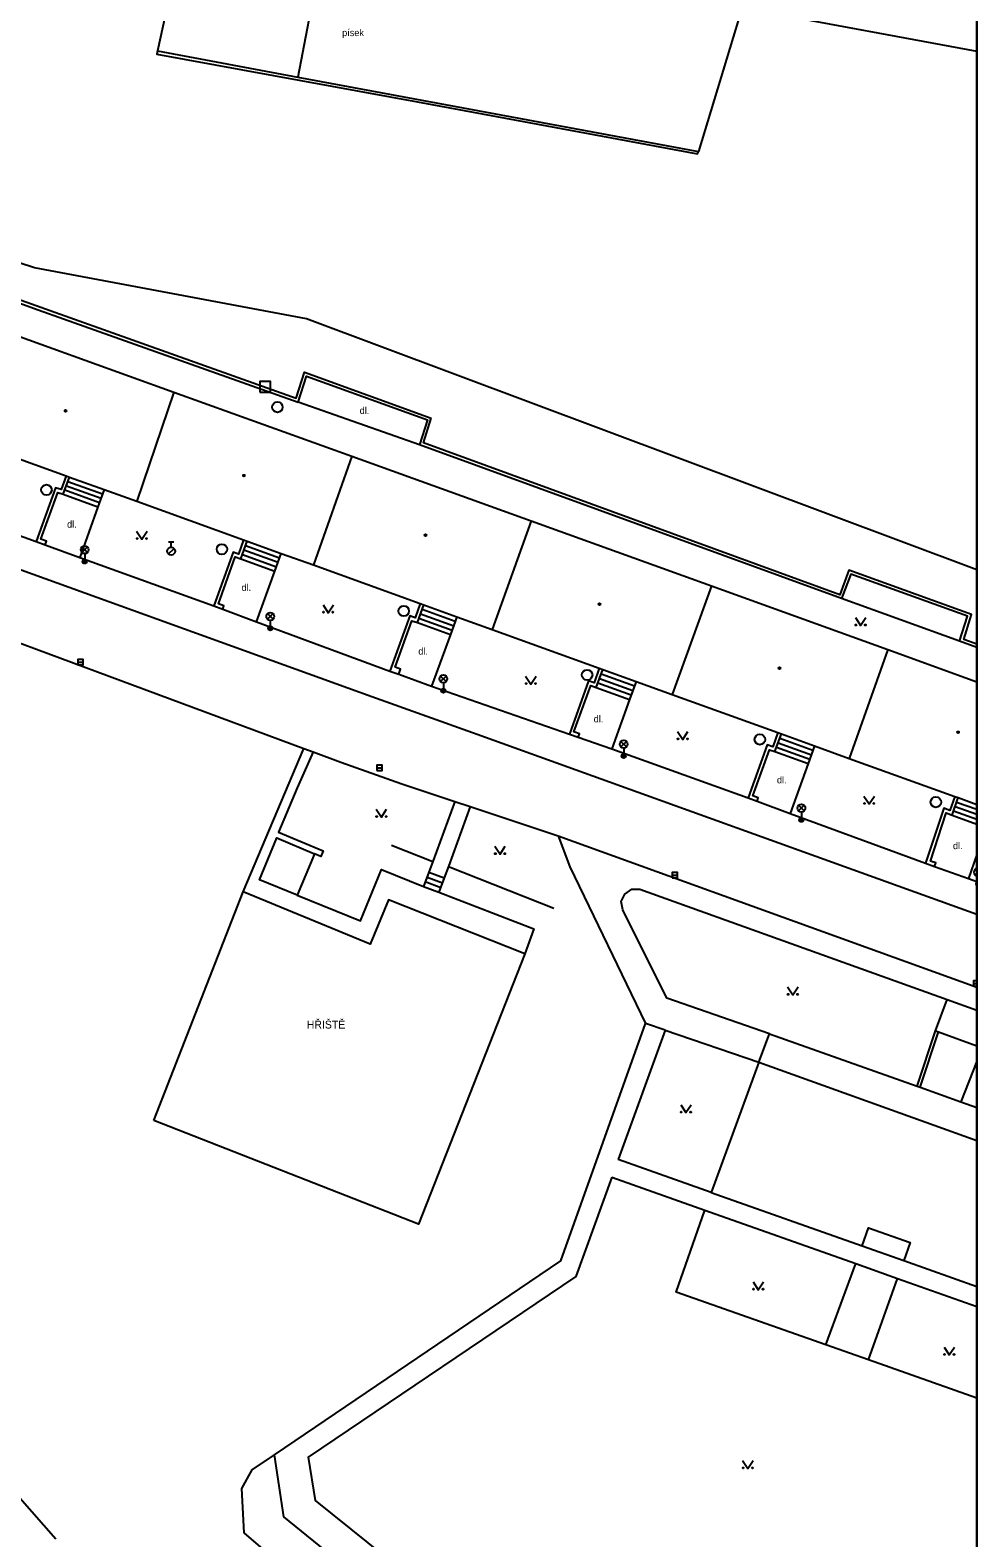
# Model space of a CAD drawing. Extents: x -598233 to -596890, y -1157848 to -1156431.
# Drawn here: x -596980.8 to -596890.5, y -1157517.3 to -1157373.5 of the extents above; entities that cross this region are included whole.
import ezdxf

# ---------------------------------------------------------------- set-up
doc = ezdxf.new("R2010")
doc.units = 0
for name, color, linetype in [('Level 10', 7, 'Continuous'), ('Level 11', 7, 'Continuous'), ('Level 26', 7, 'Continuous'), ('Level 27', 7, 'Continuous'), ('Level 28', 7, 'Continuous'), ('Level 33', 7, 'Continuous'), ('Level 36', 7, 'Continuous'), ('Level 39', 7, 'Continuous'), ('Level 40', 7, 'Continuous'), ('Level 41', 7, 'Continuous'), ('Level 5', 7, 'Continuous'), ('Level 7', 7, 'Continuous'), ('Level 8', 7, 'Continuous'), ('Vrstva 27', 7, 'Continuous'), ('Vrstva 33', 7, 'Continuous'), ('Vrstva 60', 7, 'Continuous'), ('zajmove_uzemi', 7, 'Continuous')]:
    doc.layers.add(name, color=color, linetype=linetype)

msp = doc.modelspace()

# ---------------------------------------------------------------- linework, layer by layer
at = {"layer": 'Level 10'}
for p, q in [((-596911.42, -1157371.68), (-596890.4624, -1157375.5583)), ((-596930.39, -1157450.36), (-596890.4624, -1157464.777))]:
    msp.add_line(p, q, dxfattribs=at)
for points in [[(-597041.56, -1157403.37), (-596987.71, -1157422.79), (-596948.1599, -1157437.06), (-596938.14, -1157440.67), (-596890.4624, -1157457.8238)], [(-597009.2199, -1157431.06), (-596997.7199, -1157435.34), (-596994.14, -1157432.45), (-596989.6, -1157429.07), (-596954.6599, -1157442.01)], [(-596954.6599, -1157442.01), (-596953.76, -1157442.34)], [(-596953.76, -1157442.34), (-596951.12, -1157443.32)], [(-596951.12, -1157443.32), (-596945.32, -1157445.39)], [(-596945.32, -1157445.39), (-596940.27, -1157447.07)], [(-596940.27, -1157447.07), (-596938.78, -1157447.57)], [(-596938.78, -1157447.57), (-596930.39, -1157450.36)]]:
    msp.add_lwpolyline(points, dxfattribs=at)
at = {"layer": 'Level 11'}
for p, q in [((-596892.39, -1157447.13), (-596890.4624, -1157447.823)), ((-596892.82, -1157448.38), (-596890.4624, -1157449.2333)), ((-596892.68, -1157447.96), (-596890.4624, -1157448.7645)), ((-596892.53, -1157447.54), (-596890.4624, -1157448.2941)), ((-596890.4624, -1157452.1301), (-596891.27, -1157454.43)), ((-596891.27, -1157454.43), (-596890.4624, -1157454.7193)), ((-596893.31, -1157465.94), (-596890.4624, -1157466.9649)), ((-596894.11, -1157469.05), (-596890.4624, -1157470.3596)), ((-596890.4624, -1157471.8235), (-596891.98, -1157475.7)), ((-596891.98, -1157475.7), (-596890.4624, -1157476.2451)), ((-596898.02, -1157492.54), (-596890.4624, -1157495.2173)), ((-596890.4624, -1157503.951), (-596900.8, -1157500.31))]:
    msp.add_line(p, q, dxfattribs=at)
for points in [[(-596966.48, -1157365.76), (-596968.62, -1157375.53)], [(-596953.29, -1157367.88), (-596955.2199, -1157378.02)], [(-596912.84, -1157371.39), (-596917, -1157385.11)], [(-596890.4624, -1157425.0044), (-596954.4, -1157401.05), (-596980.34, -1157396.21), (-597005.02, -1157388.15)], [(-596943.64, -1157413.08), (-596955.19, -1157409.02)], [(-596977.31, -1157416.9699), (-596974, -1157418.1599)], [(-596977.1599, -1157416.56), (-596973.85, -1157417.75)], [(-596993.35, -1157417.57), (-596980.19, -1157422.29)], [(-596977.61, -1157417.79), (-596974.3, -1157418.99)], [(-596977.46, -1157417.38), (-596974.15, -1157418.58)], [(-596973.7, -1157417.34), (-596974.3, -1157418.99)], [(-596974.3, -1157418.99), (-596976.04, -1157423.82)], [(-596979.34, -1157422.6), (-596976.04, -1157423.82)], [(-596960.2199, -1157422.68), (-596956.9699, -1157423.85)], [(-596976.04, -1157423.82), (-596963.25, -1157428.43)], [(-596960.68, -1157423.95), (-596957.43, -1157425.12)], [(-596960.52, -1157423.53), (-596957.28, -1157424.7)], [(-596960.37, -1157423.1), (-596957.12, -1157424.27)], [(-596957.43, -1157425.12), (-596956.82, -1157423.43)], [(-596959.1599, -1157429.94), (-596957.43, -1157425.12)], [(-596892.13, -1157431.8), (-596903.36, -1157427.74)], [(-596962.4, -1157428.74), (-596959.1599, -1157429.94)], [(-596959.1599, -1157429.94), (-596946.46, -1157434.64)], [(-596943.83, -1157430.02), (-596940.6599, -1157431.1599)], [(-596943.68, -1157429.6), (-596940.51, -1157430.74)], [(-596943.53, -1157429.18), (-596940.36, -1157430.32)], [(-596943.37, -1157428.75), (-596940.21, -1157429.9)], [(-596940.05, -1157429.4699), (-596940.6599, -1157431.1599)], [(-596940.6599, -1157431.1599), (-596942.48, -1157436.07)], [(-596945.61, -1157434.95), (-596942.48, -1157436.07)], [(-596926.62, -1157435.77), (-596923.43, -1157436.92)], [(-596926.46, -1157435.34), (-596923.27, -1157436.49)], [(-596926.31, -1157434.9099), (-596923.12, -1157436.06)], [(-596922.9699, -1157435.63), (-596923.58, -1157437.34)], [(-596942.48, -1157436.07), (-596929.33, -1157440.65)], [(-596926.77, -1157436.2), (-596923.58, -1157437.34)], [(-596923.58, -1157437.34), (-596925.28, -1157442.06)], [(-596928.49, -1157440.96), (-596925.28, -1157442.06)], [(-596909.42, -1157441.4699), (-596906.25, -1157442.62)], [(-596909.26, -1157441.05), (-596906.1, -1157442.19)], [(-596960.44, -1157455.68), (-596954.6599, -1157442.01)], [(-596953.76, -1157442.34), (-596955.29, -1157445.78), (-596957.06, -1157450.01), (-596952.8, -1157451.77), (-596953.04, -1157452.33), (-596953.64, -1157452.08)], [(-596925.28, -1157442.06), (-596912.28, -1157446.74)], [(-596909.7199, -1157442.32), (-596906.56, -1157443.46)], [(-596909.57, -1157441.9), (-596906.4099, -1157443.04)], [(-596905.95, -1157441.77), (-596906.56, -1157443.46)], [(-596906.56, -1157443.46), (-596908.27, -1157448.21)], [(-596940.27, -1157447.07), (-596942.37, -1157452.81)], [(-596911.43, -1157447.05), (-596908.27, -1157448.21)], [(-596938.78, -1157447.57), (-596940.87, -1157453.28)], [(-596908.27, -1157448.21), (-596895.35, -1157452.96)], [(-596955.3, -1157456), (-596958.9, -1157454.56), (-596957.25, -1157450.55), (-596953.64, -1157452.08)], [(-596930.39, -1157450.36), (-596929.29, -1157453.31), (-596922.07, -1157468.24)], [(-596953.64, -1157452.08), (-596955.3, -1157456)], [(-596942.37, -1157452.81), (-596942.74, -1157453.83)], [(-596955.3, -1157456), (-596949.25, -1157458.44), (-596947.26, -1157453.57), (-596943.24, -1157455.17)], [(-596942.74, -1157453.83), (-596943.24, -1157455.17)], [(-596942.9099, -1157454.28), (-596941.44, -1157454.82)], [(-596942.74, -1157453.83), (-596941.27, -1157454.37)], [(-596941.27, -1157454.37), (-596941.77, -1157455.73)], [(-596940.87, -1157453.28), (-596941.27, -1157454.37)], [(-596894.51, -1157453.27), (-596891.27, -1157454.43)], [(-596968.9699, -1157477.5), (-596960.44, -1157455.68)], [(-596933.59, -1157461.6), (-596946.57, -1157456.45), (-596948.33, -1157460.69), (-596960.44, -1157455.68)], [(-596943.24, -1157455.17), (-596941.77, -1157455.73)], [(-596943.07, -1157454.7199), (-596941.6, -1157455.28)], [(-596941.77, -1157455.73), (-596932.7199, -1157459.23), (-596933.59, -1157461.6)], [(-596924.23, -1157457.4099), (-596924.38, -1157456.61), (-596924.04, -1157455.9099), (-596923.37, -1157455.43), (-596922.61, -1157455.42)], [(-596922.61, -1157455.42), (-596893.31, -1157465.94)], [(-596910.25, -1157469.23), (-596920.04, -1157465.83), (-596924.23, -1157457.4099)], [(-596894.42, -1157468.94), (-596893.31, -1157465.94)], [(-596920.19, -1157468.89), (-596924.67, -1157481.21)], [(-596896.17, -1157474.2), (-596894.42, -1157468.94)], [(-596894.42, -1157468.94), (-596894.11, -1157469.05)], [(-596911.27, -1157471.94), (-596910.25, -1157469.23)], [(-596910.25, -1157469.23), (-596896.17, -1157474.2)], [(-596895.87, -1157474.31), (-596894.11, -1157469.05)], [(-596896.17, -1157474.2), (-596895.87, -1157474.31)], [(-596895.87, -1157474.31), (-596891.98, -1157475.7)], [(-596915.82, -1157484.34), (-596924.67, -1157481.21)], [(-596925.29, -1157482.9), (-596928.73, -1157492.35), (-596954.24, -1157509.58), (-596953.58, -1157513.7), (-596941.74, -1157523.2199)], [(-596925.29, -1157482.9), (-596916.4099, -1157486.04)], [(-596904.86, -1157498.89), (-596919.13, -1157493.86), (-596916.4099, -1157486.04)], [(-596916.4099, -1157486.04), (-596902.02, -1157491.13)], [(-596901.4, -1157489.44), (-596900.79, -1157487.73), (-596896.81, -1157489.13), (-596897.42, -1157490.85)], [(-596904.86, -1157498.89), (-596902.02, -1157491.13)], [(-596902.02, -1157491.13), (-596898.02, -1157492.54)], [(-596900.8, -1157500.31), (-596898.02, -1157492.54)], [(-596900.8, -1157500.31), (-596904.86, -1157498.89)], [(-596993.89, -1157499.68), (-596978.3, -1157517.37)], [(-596924.9099, -1157540.96), (-596956.58, -1157515.27), (-596957.46, -1157509.35)]]:
    msp.add_lwpolyline(points, dxfattribs=at)
at = {"layer": 'Level 26'}
msp.add_lwpolyline([(-596958.85, -1157408.04), (-596957.85, -1157408.04), (-596957.85, -1157407.04), (-596958.85, -1157407.04)], close=True, dxfattribs=at)
at = {"layer": 'Level 27'}
for p, q in [((-596976.2, -1157433.79), (-596975.7, -1157433.79)), ((-596947.68, -1157443.87), (-596947.18, -1157443.87)), ((-596919.51, -1157454.09), (-596919.01, -1157454.09)), ((-596890.78, -1157464.43), (-596890.4624, -1157464.43))]:
    msp.add_line(p, q, dxfattribs=at)
for points in [[(-596976.2, -1157434.04), (-596975.7, -1157434.04), (-596975.7, -1157433.54), (-596976.2, -1157433.54)], [(-596947.68, -1157444.12), (-596947.18, -1157444.12), (-596947.18, -1157443.62), (-596947.68, -1157443.62)], [(-596919.51, -1157454.34), (-596919.01, -1157454.34), (-596919.01, -1157453.84), (-596919.51, -1157453.84)]]:
    msp.add_lwpolyline(points, close=True, dxfattribs=at)
for centre in [(-596957.18, -1157409.48), (-596979.21, -1157417.37), (-596962.4699, -1157423.03), (-596945.13, -1157428.92), (-596927.64, -1157435.01), (-596911.1599, -1157441.1599), (-596894.37, -1157447.14)]:
    msp.add_circle(centre, 0.5, dxfattribs=at)
at = {"layer": 'Level 28'}
for p, q in [((-596967.568, -1157423.482), (-596967.038, -1157422.952)), ((-596967.56, -1157422.335), (-596967.06, -1157422.335)), ((-596967.31, -1157422.835), (-596967.31, -1157422.335))]:
    msp.add_line(p, q, dxfattribs=at)
msp.add_circle((-596967.31, -1157423.21), 0.375, dxfattribs=at)
at = {"layer": 'Level 33'}
for p, q in [((-596975.825, -1157423.34), (-596975.295, -1157422.81)), ((-596975.825, -1157422.81), (-596975.295, -1157423.34)), ((-596975.56, -1157423.45), (-596975.56, -1157424.2)), ((-596958.125, -1157429.7), (-596957.595, -1157429.17)), ((-596958.125, -1157429.17), (-596957.595, -1157429.7)), ((-596957.86, -1157429.81), (-596957.86, -1157430.56)), ((-596941.615, -1157435.65), (-596941.085, -1157435.12)), ((-596941.615, -1157435.12), (-596941.085, -1157435.65)), ((-596941.35, -1157435.76), (-596941.35, -1157436.51)), ((-596924.415, -1157441.88), (-596923.885, -1157441.35)), ((-596924.415, -1157441.35), (-596923.885, -1157441.88)), ((-596924.15, -1157441.99), (-596924.15, -1157442.74)), ((-596907.465, -1157447.97), (-596906.935, -1157447.44)), ((-596907.465, -1157447.44), (-596906.935, -1157447.97)), ((-596907.2, -1157448.08), (-596907.2, -1157448.83)), ((-596890.635, -1157453.54), (-596890.4624, -1157453.7126)), ((-596890.635, -1157454.07), (-596890.4624, -1157453.8974))]:
    msp.add_line(p, q, dxfattribs=at)
for centre, radius in [((-596975.56, -1157423.075), 0.375), ((-596975.56, -1157424.2), 0.2), ((-596975.56, -1157424.2), 0.1445), ((-596975.56, -1157424.2), 0.0876), ((-596957.86, -1157429.435), 0.375), ((-596957.86, -1157430.56), 0.2), ((-596957.86, -1157430.56), 0.1445), ((-596957.86, -1157430.56), 0.0876), ((-596941.35, -1157435.385), 0.375), ((-596941.35, -1157436.51), 0.2), ((-596941.35, -1157436.51), 0.1445), ((-596941.35, -1157436.51), 0.0876), ((-596924.15, -1157441.615), 0.375), ((-596924.15, -1157442.74), 0.2), ((-596924.15, -1157442.74), 0.1445), ((-596924.15, -1157442.74), 0.0876), ((-596907.2, -1157447.705), 0.375), ((-596907.2, -1157448.83), 0.2), ((-596907.2, -1157448.83), 0.1445), ((-596907.2, -1157448.83), 0.0876)]:
    msp.add_circle(centre, radius, dxfattribs=at)
at = {"layer": 'Level 36'}
for points in [[(-596970.61, -1157421.31), (-596970.11, -1157422.06), (-596969.61, -1157421.31)], [(-596952.83, -1157428.33), (-596952.33, -1157429.08), (-596951.83, -1157428.33)], [(-596902.05, -1157429.55), (-596901.55, -1157430.3), (-596901.05, -1157429.55)], [(-596933.51, -1157435.14), (-596933.01, -1157435.89), (-596932.51, -1157435.14)], [(-596919.02, -1157440.4099), (-596918.52, -1157441.1599), (-596918.02, -1157440.4099)], [(-596901.24, -1157446.56), (-596900.74, -1157447.31), (-596900.24, -1157446.56)], [(-596947.76, -1157447.82), (-596947.26, -1157448.57), (-596946.76, -1157447.82)], [(-596936.44, -1157451.35), (-596935.94, -1157452.1), (-596935.44, -1157451.35)], [(-596908.51, -1157464.76), (-596908.01, -1157465.51), (-596907.51, -1157464.76)], [(-596918.71, -1157475.99), (-596918.21, -1157476.74), (-596917.71, -1157475.99)], [(-596911.81, -1157492.87), (-596911.31, -1157493.62), (-596910.81, -1157492.87)], [(-596893.59, -1157499.09), (-596893.09, -1157499.84), (-596892.59, -1157499.09)], [(-596912.81, -1157509.9099), (-596912.31, -1157510.6599), (-596911.81, -1157509.9099)]]:
    msp.add_lwpolyline(points, dxfattribs=at)
for centre in [(-596970.5602, -1157422.0098), (-596969.6608, -1157422.0098), (-596952.7802, -1157429.0298), (-596951.8808, -1157429.0298), (-596902.0002, -1157430.2498), (-596901.1008, -1157430.2498), (-596933.4602, -1157435.8398), (-596932.5608, -1157435.8398), (-596918.9702, -1157441.1097), (-596918.0708, -1157441.1097), (-596901.1902, -1157447.2598), (-596900.2908, -1157447.2598), (-596947.7102, -1157448.5198), (-596946.8108, -1157448.5198), (-596936.3902, -1157452.0498), (-596935.4908, -1157452.0498), (-596908.4602, -1157465.4598), (-596907.5608, -1157465.4598), (-596918.6602, -1157476.6898), (-596917.7608, -1157476.6898), (-596911.7602, -1157493.5698), (-596910.8608, -1157493.5698), (-596893.5402, -1157499.7898), (-596892.6408, -1157499.7898), (-596912.7602, -1157510.6097), (-596911.8608, -1157510.6097)]:
    msp.add_circle(centre, 0.05, dxfattribs=at)
at = {"layer": 'Level 39'}
for centre, radius in [((-596977.38, -1157409.84), 0.09), ((-596977.38, -1157409.84), 0.0398), ((-596960.37, -1157416.01), 0.09), ((-596960.37, -1157416.01), 0.0398), ((-596943.06, -1157421.69), 0.09), ((-596943.06, -1157421.69), 0.0398), ((-596926.45, -1157428.26), 0.09), ((-596926.45, -1157428.26), 0.0398), ((-596909.29, -1157434.37), 0.09), ((-596909.29, -1157434.37), 0.0398), ((-596892.26, -1157440.48), 0.09), ((-596892.26, -1157440.48), 0.0398)]:
    msp.add_circle(centre, radius, dxfattribs=at)
at = {"layer": 'Level 5'}
for p, q in [((-596898.94, -1157432.6), (-596890.4624, -1157435.6537)), ((-596892.24, -1157446.71), (-596890.4624, -1157447.3524)), ((-596911.27, -1157471.94), (-596890.4624, -1157479.393)), ((-596897.42, -1157490.85), (-596890.4624, -1157493.3112))]:
    msp.add_line(p, q, dxfattribs=at)
for points in [[(-596983.99, -1157401.94), (-596967.06, -1157408.04)], [(-596967.06, -1157408.04), (-596970.6, -1157418.46)], [(-596967.06, -1157408.04), (-596950.09, -1157414.1599)], [(-596987.83, -1157412.25), (-596977.34, -1157416.03)], [(-596950.09, -1157414.1599), (-596953.75, -1157424.53)], [(-596950.09, -1157414.1599), (-596932.96, -1157420.33)], [(-596977.34, -1157416.03), (-596977.02, -1157416.15)], [(-596977.02, -1157416.15), (-596973.7, -1157417.34)], [(-596973.7, -1157417.34), (-596970.6, -1157418.46)], [(-596970.6, -1157418.46), (-596960.4, -1157422.14)], [(-596932.96, -1157420.33), (-596936.69, -1157430.68)], [(-596932.96, -1157420.33), (-596915.77, -1157426.53)], [(-596960.4, -1157422.14), (-596960.07, -1157422.26)], [(-596960.07, -1157422.26), (-596956.82, -1157423.43)], [(-596956.82, -1157423.43), (-596953.75, -1157424.53)], [(-596953.75, -1157424.53), (-596943.55, -1157428.21)], [(-596915.77, -1157426.53), (-596919.54, -1157436.87)], [(-596915.77, -1157426.53), (-596898.94, -1157432.6)], [(-596943.55, -1157428.21), (-596943.2199, -1157428.33)], [(-596943.2199, -1157428.33), (-596940.05, -1157429.4699)], [(-596940.05, -1157429.4699), (-596936.69, -1157430.68)], [(-596936.69, -1157430.68), (-596926.48, -1157434.36)], [(-596898.94, -1157432.6), (-596902.63, -1157442.9699)], [(-596926.48, -1157434.36), (-596926.15, -1157434.48)], [(-596926.15, -1157434.48), (-596922.9699, -1157435.63)], [(-596922.9699, -1157435.63), (-596919.54, -1157436.87)], [(-596919.54, -1157436.87), (-596909.44, -1157440.51)], [(-596909.44, -1157440.51), (-596909.11, -1157440.63)], [(-596909.11, -1157440.63), (-596905.95, -1157441.77)], [(-596905.95, -1157441.77), (-596902.63, -1157442.9699)], [(-596902.63, -1157442.9699), (-596892.57, -1157446.59)], [(-596892.57, -1157446.59), (-596892.24, -1157446.71)], [(-596911.27, -1157471.94), (-596915.82, -1157484.34)], [(-596915.82, -1157484.34), (-596901.4, -1157489.44)], [(-596901.4, -1157489.44), (-596897.42, -1157490.85)]]:
    msp.add_lwpolyline(points, dxfattribs=at)
at = {"layer": 'Level 7'}
msp.add_line((-596890.4624, -1157432.4021), (-596892.13, -1157431.8), dxfattribs=at)
for points in [[(-596968.62, -1157375.53), (-596968.69, -1157375.84), (-596943.81, -1157380.39), (-596926.1599, -1157383.6599), (-596917.11, -1157385.34), (-596917, -1157385.11)], [(-596968.62, -1157375.53), (-596955.2199, -1157378.02)], [(-596955.2199, -1157378.02), (-596917, -1157385.11)], [(-596994.88, -1157394.84), (-596980.01, -1157400.21), (-596955.19, -1157409.02)], [(-596994.5, -1157394.7199), (-596955.39, -1157408.63), (-596954.59, -1157406.14), (-596942.5, -1157410.52)], [(-596955.19, -1157409.02), (-596954.4, -1157406.53), (-596942.87, -1157410.7), (-596943.64, -1157413.08)], [(-596890.4624, -1157432.0707), (-596891.71, -1157431.62), (-596890.96, -1157429.24), (-596902.6599, -1157425.02), (-596903.53, -1157427.36), (-596943.26, -1157412.9), (-596942.5, -1157410.52)], [(-596903.36, -1157427.74), (-596943.64, -1157413.08)], [(-596977.34, -1157416.03), (-596977.82, -1157417.34), (-596978.34, -1157417.1599), (-596980.19, -1157422.29)], [(-596977.61, -1157417.79), (-596977.02, -1157416.15)], [(-596979.34, -1157422.6), (-596979.2199, -1157422.27), (-596979.74, -1157422.08), (-596978.13, -1157417.61), (-596977.61, -1157417.79)], [(-596980.19, -1157422.29), (-596979.34, -1157422.6)], [(-596960.4, -1157422.14), (-596960.89, -1157423.5), (-596961.4099, -1157423.32), (-596963.25, -1157428.43)], [(-596960.68, -1157423.95), (-596960.07, -1157422.26)], [(-596962.4, -1157428.74), (-596962.28, -1157428.4099), (-596962.8, -1157428.2199), (-596961.2, -1157423.76), (-596960.68, -1157423.95)], [(-596892.13, -1157431.8), (-596891.34, -1157429.42), (-596902.49, -1157425.4), (-596903.36, -1157427.74)], [(-596963.25, -1157428.43), (-596962.4, -1157428.74)], [(-596943.55, -1157428.21), (-596944.04, -1157429.58), (-596944.56, -1157429.39), (-596946.46, -1157434.64)], [(-596943.83, -1157430.02), (-596943.2199, -1157428.33)], [(-596945.61, -1157434.95), (-596945.44, -1157434.4699), (-596945.95, -1157434.28), (-596944.35, -1157429.84), (-596943.83, -1157430.02)], [(-596926.48, -1157434.36), (-596926.98, -1157435.75), (-596927.5, -1157435.56), (-596929.33, -1157440.65)], [(-596926.77, -1157436.2), (-596926.15, -1157434.48)], [(-596946.46, -1157434.64), (-596945.61, -1157434.95)], [(-596928.49, -1157440.96), (-596928.37, -1157440.63), (-596928.89, -1157440.44), (-596927.29, -1157436.01), (-596926.77, -1157436.2)], [(-596929.33, -1157440.65), (-596928.49, -1157440.96)], [(-596909.44, -1157440.51), (-596909.93, -1157441.87), (-596910.45, -1157441.69), (-596912.28, -1157446.74)], [(-596909.7199, -1157442.32), (-596909.11, -1157440.63)], [(-596911.43, -1157447.05), (-596911.31, -1157446.7199), (-596911.83, -1157446.53), (-596910.24, -1157442.14), (-596909.7199, -1157442.32)], [(-596912.28, -1157446.74), (-596911.43, -1157447.05)], [(-596892.57, -1157446.59), (-596893.04, -1157447.93), (-596893.62, -1157447.7199), (-596895.35, -1157452.96)], [(-596892.82, -1157448.38), (-596892.24, -1157446.71)], [(-596894.51, -1157453.27), (-596894.39, -1157452.94), (-596894.9, -1157452.75), (-596893.4, -1157448.17), (-596892.82, -1157448.38)], [(-596946.29, -1157451.25), (-596942.37, -1157452.81)], [(-596895.35, -1157452.96), (-596894.51, -1157453.27)], [(-596940.87, -1157453.28), (-596930.81, -1157457.25)], [(-596933.59, -1157461.6), (-596943.7199, -1157487.37), (-596968.9699, -1157477.5)], [(-596957.46, -1157509.35), (-596930.15, -1157490.88), (-596922.07, -1157468.24)], [(-596920.19, -1157468.89), (-596911.27, -1157471.94)], [(-596928.69, -1157543.9699), (-596960.34, -1157516.79), (-596960.58, -1157512.56), (-596959.59, -1157510.79), (-596957.46, -1157509.35)]]:
    msp.add_lwpolyline(points, dxfattribs=at)
at = {"layer": 'Level 8'}
msp.add_lwpolyline([(-596920.19, -1157468.89), (-596922.07, -1157468.24)], dxfattribs=at)
at = {"layer": 'Vrstva 27'}
msp.add_lwpolyline([(-596890.4624, -1157464.68), (-596890.4624, -1157464.18), (-596890.78, -1157464.18), (-596890.78, -1157464.68)], close=True, dxfattribs=at)
at = {"layer": 'Vrstva 33'}
for p, q in [((-596890.4624, -1157454.1684), (-596890.4624, -1157453.4416)), ((-596890.4624, -1157455.1074), (-596890.4624, -1157454.7526)), ((-596890.4624, -1157455.0411), (-596890.4624, -1157454.8189))]:
    msp.add_line(p, q, dxfattribs=at)
for centre, radius, start, end in [((-596890.37, -1157453.805), 0.375, 104.27244, 255.72756), ((-596890.37, -1157454.93), 0.2, 117.532337, 242.467663), ((-596890.37, -1157454.93), 0.1445, 129.769037, 230.230963)]:
    msp.add_arc(centre, radius, start, end, dxfattribs=at)
at = {"layer": 'Vrstva 60'}
msp.add_lwpolyline([(-596890.4624, -1157848.4611), (-596890.4624, -1156430.8558)], dxfattribs=at)
at = {"layer": 'zajmove_uzemi'}
msp.add_lwpolyline([(-598232.8901, -1156430.8558), (-596890.4624, -1156430.8558), (-596890.4624, -1157848.4611), (-598232.8901, -1157848.4611)], close=True, dxfattribs=at)

# ---------------------------------------------------------------- texts
at = {"layer": 'Level 40'}
for s, p in [('písek', (-596951, -1157374.11)), ('dl.', (-596949.33, -1157410.13)), ('dl.', (-596977.24, -1157420.9699)), ('dl.', (-596960.6, -1157427)), ('dl.', (-596943.74, -1157433.08)), ('dl.', (-596927.01, -1157439.53)), ('dl.', (-596909.53, -1157445.35)), ('dl.', (-596892.74, -1157451.62))]:
    msp.add_text(s, height=0.65, dxfattribs=at).set_placement(p)
at = {"layer": 'Level 41'}
msp.add_text('HŘIŠTĚ', height=0.75, dxfattribs=at).set_placement((-596954.38, -1157468.7199))

doc.saveas('drawing.dxf')
